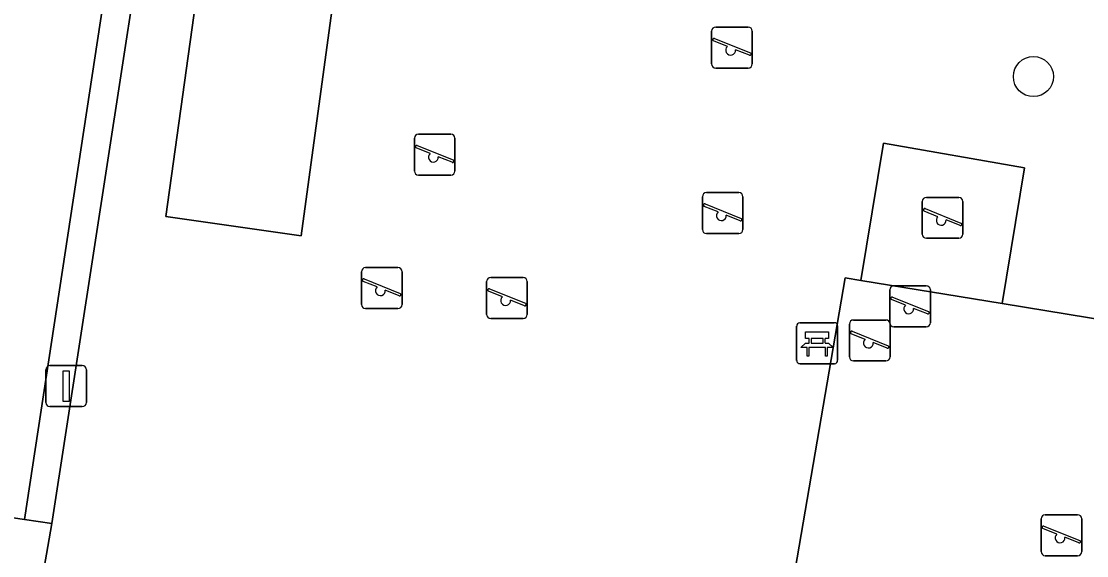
# Model space of a CAD drawing. Extents: x 163008 to 163854, y 382777 to 383982.
# Drawn here: x 163667.4 to 163693.39, y 383151.76 to 383164.81 of the extents above; entities that cross this region are included whole.
import ezdxf

# ---------------------------------------------------------------- set-up
doc = ezdxf.new("R2010")
doc.units = 0
for name, color, linetype in [('IMGEO_Bank', 7, 'Continuous'), ('IMGEO_Boom', 7, 'Continuous'), ('IMGEO_Erf', 7, 'Continuous'), ('IMGEO_Groenvoorziening', 7, 'Continuous'), ('IMGEO_Hek', 7, 'Continuous'), ('IMGEO_Lichtmast', 7, 'Continuous'), ('IMGEO_Rijbaan_lokaal_open', 7, 'Continuous'), ('IMGEO_Speelvoorziening', 7, 'Continuous'), ('IMGEO_Terreindeel_open', 7, 'Continuous'), ('IMGEO_Terreindeel_zand', 7, 'Continuous'), ('IMGEO_Voetpad_open', 7, 'Continuous')]:
    doc.layers.add(name, color=color, linetype=linetype)

msp = doc.modelspace()

# ---------------------------------------------------------------- linework, layer by layer
at = {"layer": 'IMGEO_Bank'}
for p, q in [((163686.313, 383156.525), (163686.313, 383157.366)), ((163686.313, 383157.366), (163686.313, 383156.525)), ((163686.388, 383157.45), (163687.229, 383157.45)), ((163687.229, 383157.45), (163686.388, 383157.45)), ((163687.313, 383157.375), (163687.313, 383156.534)), ((163687.313, 383156.534), (163687.313, 383157.375)), ((163686.622, 383156.956), (163686.622, 383157.062)), ((163686.666, 383157.062), (163686.666, 383156.956)), ((163686.954, 383157.068), (163686.672, 383157.068)), ((163686.96, 383156.956), (163686.96, 383157.062)), ((163687.004, 383157.062), (163687.004, 383156.956)), ((163687.01, 383156.848), (163686.617, 383156.848)), ((163686.672, 383156.95), (163686.954, 383156.95)), ((163687.238, 383156.45), (163686.397, 383156.45)), ((163686.397, 383156.45), (163687.238, 383156.45))]:
    msp.add_line(p, q, dxfattribs=at)
for points in [[(163686.616, 383157.068), (163686.53, 383157.068), (163686.53, 383157.229), (163687.093, 383157.229), (163687.093, 383157.068), (163687.01, 383157.068)], [(163686.56, 383156.848), (163686.418, 383156.848), (163686.53, 383156.95), (163686.616, 383156.95)], [(163686.61, 383156.841), (163686.61, 383156.634), (163686.567, 383156.634), (163686.567, 383156.841)], [(163687.01, 383156.95), (163687.093, 383156.95), (163687.205, 383156.848), (163687.066, 383156.848)], [(163687.06, 383156.841), (163687.06, 383156.634), (163687.016, 383156.634), (163687.016, 383156.841)]]:
    msp.add_lwpolyline(points, dxfattribs=at)
for centre, radius, start, end in [((163686.391, 383157.372), 0.0779, 92.4484, 184.2845), ((163686.391, 383157.372), 0.0779, 92.4484, 184.2845), ((163687.235, 383157.372), 0.0779, 2.4484, 94.2845), ((163687.235, 383157.372), 0.0779, 2.4484, 94.2845), ((163686.615, 383157.061), 0.00671, 2.8957, 87.1043), ((163686.672, 383157.061), 0.00671, 92.8957, 177.1043), ((163686.954, 383157.061), 0.00671, 2.8957, 87.1043), ((163687.011, 383157.061), 0.00671, 92.8957, 177.1043), ((163686.56, 383156.841), 0.00671, 2.8957, 87.1043), ((163686.617, 383156.841), 0.00671, 92.8957, 177.1043), ((163686.615, 383156.957), 0.00671, 272.8957, 357.1043), ((163686.672, 383156.957), 0.00671, 182.8957, 267.1043), ((163686.954, 383156.957), 0.00671, 272.8957, 357.1043), ((163687.011, 383156.957), 0.00671, 182.8957, 267.1043), ((163687.009, 383156.841), 0.00671, 2.8957, 87.1043), ((163687.066, 383156.841), 0.00671, 92.8957, 177.1043), ((163686.391, 383156.528), 0.0779, 182.4484, 274.2845), ((163686.391, 383156.528), 0.0779, 182.4484, 274.2845), ((163687.235, 383156.528), 0.0779, 272.4484, 4.2845), ((163687.235, 383156.528), 0.0779, 272.4484, 4.2845)]:
    msp.add_arc(centre, radius, start, end, dxfattribs=at)
at = {"layer": 'IMGEO_Boom'}
msp.add_circle((163692.089, 383163.458), 0.489, dxfattribs=at)
at = {"layer": 'IMGEO_Erf'}
msp.add_lwpolyline([(163667.475, 383152.649), (163663.431, 383153.242), (163662.806, 383150.344), (163662.378, 383148.355), (163662.182, 383147.445), (163661.558, 383144.547), (163660.933, 383141.648), (163660.309, 383138.75), (163659.685, 383135.851), (163659.06, 383132.953), (163658.436, 383130.054), (163657.812, 383127.156), (163657.187, 383124.257), (163656.563, 383121.359), (163659.481, 383120.653), (163662.455, 383119.934), (163668.146, 383152.551)], close=True, dxfattribs=at)
at = {"layer": 'IMGEO_Groenvoorziening'}
for points in [[(163710.557, 383171.423), (163707.159, 383171.945), (163707.309, 383172.921), (163697.114, 383174.465), (163697.534, 383177.061), (163679.151, 383179.843), (163676.757, 383180.227), (163676.436, 383180.421), (163673.417, 383178.311), (163672.946, 383177.576), (163671.878, 383176.79), (163668.146, 383152.551), (163662.455, 383119.934)], [(163709.143, 383136.114), (163710.043, 383140.891), (163710.71, 383140.812), (163710.903, 383142.385), (163705.183, 383143.105), (163705.058, 383142.375), (163697.27, 383143.697), (163696.871, 383141.268), (163694.034, 383141.748), (163694.442, 383144.178), (163691.335, 383144.705), (163690.913, 383142.289), (163688.087, 383142.768), (163688.467, 383145.192), (163685.301, 383145.73), (163687.5, 383158.546), (163687.878, 383158.484), (163688.432, 383161.835), (163691.874, 383161.228), (163691.324, 383157.918), (163703.568, 383155.908), (163704.183, 383159.603), (163708.725, 383158.876), (163710.557, 383171.423)]]:
    msp.add_lwpolyline(points, dxfattribs=at)
msp.add_lwpolyline([(163674.226, 383159.571), (163670.927, 383160.042), (163672.748, 383173.131), (163676.025, 383172.767)], close=True, dxfattribs=at)
at = {"layer": 'IMGEO_Hek'}
msp.add_lwpolyline([(163668.146, 383152.551), (163671.878, 383176.79), (163672.946, 383177.576), (163673.417, 383178.311), (163676.436, 383180.421), (163676.757, 383180.227), (163679.151, 383179.843), (163697.534, 383177.061), (163726.338, 383172.701), (163723.797, 383155.311), (163727.894, 383154.735), (163725.721, 383140.138), (163725.671, 383139.799), (163714.654, 383068.002), (163651.938, 383093.599), (163652.08, 383093.941), (163660.107, 383112.661)], dxfattribs=at)
at = {"layer": 'IMGEO_Lichtmast'}
for p, q in [((163667.995, 383155.503), (163667.995, 383156.303)), ((163667.995, 383156.303), (163667.995, 383155.503)), ((163668.095, 383156.403), (163668.885, 383156.403)), ((163668.885, 383156.403), (163668.095, 383156.403)), ((163668.985, 383156.303), (163668.985, 383155.503)), ((163668.985, 383155.503), (163668.985, 383156.303)), ((163668.885, 383155.403), (163668.095, 383155.403)), ((163668.095, 383155.403), (163668.885, 383155.403))]:
    msp.add_line(p, q, dxfattribs=at)
msp.add_lwpolyline([(163668.415, 383156.278), (163668.565, 383156.278), (163668.565, 383155.528), (163668.415, 383155.528), (163668.415, 383156.278)], dxfattribs=at)
for centre, start, end in [((163668.095, 383156.303), 90, 180), ((163668.095, 383156.303), 90, 180), ((163668.885, 383156.303), 0, 90), ((163668.885, 383156.303), 360, 90), ((163668.095, 383155.503), 180, 270), ((163668.095, 383155.503), 180, 270), ((163668.885, 383155.503), 270, 0), ((163668.885, 383155.503), 270, 0)]:
    msp.add_arc(centre, 0.1, start, end, dxfattribs=at)
at = {"layer": 'IMGEO_Rijbaan_lokaal_open'}
msp.add_lwpolyline([(163542.236, 383172.265), (163567.427, 383168.507), (163651.335, 383155.72), (163658.206, 383154.673), (163658.136, 383154.035), (163663.431, 383153.242), (163667.475, 383152.649), (163671.164, 383176.895), (163671.375, 383178.333), (163671.627, 383180.045), (163667.228, 383180.698), (163666.553, 383176.284), (163664.116, 383160.362)], dxfattribs=at)
at = {"layer": 'IMGEO_Speelvoorziening'}
for p, q in [((163684.239, 383163.766), (163684.239, 383164.566)), ((163684.239, 383164.566), (163684.239, 383163.766)), ((163684.339, 383164.666), (163685.129, 383164.666)), ((163685.129, 383164.666), (163684.339, 383164.666)), ((163685.229, 383164.566), (163685.229, 383163.766)), ((163685.229, 383163.766), (163685.229, 383164.566)), ((163684.622, 383164.194), (163684.283, 383164.331)), ((163684.308, 383164.391), (163685.184, 383164.038)), ((163685.16, 383163.978), (163684.82, 383164.115)), ((163685.129, 383163.666), (163684.339, 383163.666)), ((163684.339, 383163.666), (163685.129, 383163.666)), ((163676.987, 383161.153), (163676.987, 383161.953)), ((163676.987, 383161.953), (163676.987, 383161.153)), ((163677.087, 383162.053), (163677.877, 383162.053)), ((163677.877, 383162.053), (163677.087, 383162.053)), ((163677.977, 383161.953), (163677.977, 383161.153)), ((163677.977, 383161.153), (163677.977, 383161.953)), ((163677.37, 383161.581), (163677.031, 383161.718)), ((163677.056, 383161.778), (163677.932, 383161.425)), ((163677.908, 383161.365), (163677.568, 383161.502)), ((163677.877, 383161.053), (163677.087, 383161.053)), ((163677.087, 383161.053), (163677.877, 383161.053)), ((163684.113, 383160.625), (163684.903, 383160.625)), ((163684.903, 383160.625), (163684.113, 383160.625)), ((163684.013, 383159.725), (163684.013, 383160.525)), ((163684.013, 383160.525), (163684.013, 383159.725)), ((163685.003, 383160.525), (163685.003, 383159.725)), ((163685.003, 383159.725), (163685.003, 383160.525)), ((163689.377, 383159.61), (163689.377, 383160.41)), ((163689.377, 383160.41), (163689.377, 383159.61)), ((163689.477, 383160.51), (163690.267, 383160.51)), ((163690.267, 383160.51), (163689.477, 383160.51)), ((163690.367, 383160.41), (163690.367, 383159.61)), ((163690.367, 383159.61), (163690.367, 383160.41)), ((163684.396, 383160.153), (163684.057, 383160.29)), ((163684.082, 383160.35), (163684.958, 383159.997)), ((163689.76, 383160.038), (163689.421, 383160.175)), ((163689.446, 383160.235), (163690.322, 383159.882)), ((163684.934, 383159.937), (163684.594, 383160.074)), ((163690.298, 383159.822), (163689.958, 383159.959)), ((163684.903, 383159.625), (163684.113, 383159.625)), ((163684.113, 383159.625), (163684.903, 383159.625)), ((163690.267, 383159.51), (163689.477, 383159.51)), ((163689.477, 383159.51), (163690.267, 383159.51)), ((163675.696, 383157.894), (163675.696, 383158.694)), ((163675.696, 383158.694), (163675.696, 383157.894)), ((163675.796, 383158.794), (163676.586, 383158.794)), ((163676.586, 383158.794), (163675.796, 383158.794)), ((163676.686, 383158.694), (163676.686, 383157.894)), ((163676.686, 383157.894), (163676.686, 383158.694)), ((163678.85, 383158.553), (163679.64, 383158.553)), ((163679.64, 383158.553), (163678.85, 383158.553)), ((163676.079, 383158.322), (163675.74, 383158.459)), ((163675.765, 383158.519), (163676.641, 383158.166)), ((163678.75, 383157.653), (163678.75, 383158.453)), ((163678.75, 383158.453), (163678.75, 383157.653)), ((163679.74, 383158.453), (163679.74, 383157.653)), ((163679.74, 383157.653), (163679.74, 383158.453)), ((163688.684, 383158.351), (163689.474, 383158.351)), ((163689.474, 383158.351), (163688.684, 383158.351)), ((163676.617, 383158.106), (163676.277, 383158.243)), ((163679.133, 383158.081), (163678.794, 383158.218)), ((163678.819, 383158.278), (163679.695, 383157.925)), ((163688.584, 383157.451), (163688.584, 383158.251)), ((163688.584, 383158.251), (163688.584, 383157.451)), ((163688.653, 383158.076), (163689.529, 383157.723)), ((163689.574, 383158.251), (163689.574, 383157.451)), ((163689.574, 383157.451), (163689.574, 383158.251)), ((163676.586, 383157.794), (163675.796, 383157.794)), ((163675.796, 383157.794), (163676.586, 383157.794)), ((163679.671, 383157.865), (163679.331, 383158.002)), ((163688.967, 383157.879), (163688.628, 383158.016)), ((163689.505, 383157.663), (163689.165, 383157.8)), ((163679.64, 383157.553), (163678.85, 383157.553)), ((163678.85, 383157.553), (163679.64, 383157.553)), ((163687.701, 383157.516), (163688.491, 383157.516)), ((163688.491, 383157.516), (163687.701, 383157.516)), ((163687.601, 383156.616), (163687.601, 383157.416)), ((163687.601, 383157.416), (163687.601, 383156.616)), ((163688.591, 383157.416), (163688.591, 383156.616)), ((163688.591, 383156.616), (163688.591, 383157.416)), ((163689.474, 383157.351), (163688.684, 383157.351)), ((163688.684, 383157.351), (163689.474, 383157.351)), ((163687.984, 383157.044), (163687.645, 383157.181)), ((163687.67, 383157.241), (163688.546, 383156.888)), ((163688.522, 383156.828), (163688.182, 383156.965)), ((163688.491, 383156.516), (163687.701, 383156.516)), ((163687.701, 383156.516), (163688.491, 383156.516)), ((163692.277, 383151.862), (163692.277, 383152.662)), ((163692.277, 383152.662), (163692.277, 383151.862)), ((163692.377, 383152.762), (163693.167, 383152.762)), ((163693.167, 383152.762), (163692.377, 383152.762)), ((163693.267, 383152.662), (163693.267, 383151.862)), ((163693.267, 383151.862), (163693.267, 383152.662)), ((163692.66, 383152.29), (163692.321, 383152.427)), ((163692.346, 383152.487), (163693.222, 383152.134)), ((163693.198, 383152.074), (163692.858, 383152.211)), ((163693.167, 383151.762), (163692.377, 383151.762)), ((163692.377, 383151.762), (163693.167, 383151.762))]:
    msp.add_line(p, q, dxfattribs=at)
for centre, radius, start, end in [((163684.339, 383164.566), 0.1, 90, 180), ((163684.339, 383164.566), 0.1, 90, 180), ((163685.129, 383164.566), 0.1, 0, 90), ((163685.129, 383164.566), 0.1, 360, 90), ((163684.296, 383164.361), 0.0327, 68.078, 248.078), ((163684.701, 383164.104), 0.12, 130.9928, 5.1632), ((163685.172, 383164.008), 0.0327, 248.078, 68.078), ((163684.339, 383163.766), 0.1, 180, 270), ((163684.339, 383163.766), 0.1, 180, 270), ((163685.129, 383163.766), 0.1, 270, 0), ((163685.129, 383163.766), 0.1, 270, 0), ((163677.087, 383161.953), 0.1, 90, 180), ((163677.087, 383161.953), 0.1, 90, 180), ((163677.877, 383161.953), 0.1, 0, 90), ((163677.877, 383161.953), 0.1, 360, 90), ((163677.044, 383161.748), 0.0327, 68.078, 248.078), ((163677.449, 383161.491), 0.12, 130.9928, 5.1632), ((163677.92, 383161.395), 0.0327, 248.078, 68.078), ((163677.087, 383161.153), 0.1, 180, 270), ((163677.087, 383161.153), 0.1, 180, 270), ((163677.877, 383161.153), 0.1, 270, 0), ((163677.877, 383161.153), 0.1, 270, 0), ((163684.113, 383160.525), 0.1, 90, 180), ((163684.113, 383160.525), 0.1, 90, 180), ((163684.903, 383160.525), 0.1, 0, 90), ((163684.903, 383160.525), 0.1, 360, 90), ((163689.477, 383160.41), 0.1, 90, 180), ((163689.477, 383160.41), 0.1, 90, 180), ((163690.267, 383160.41), 0.1, 0, 90), ((163690.267, 383160.41), 0.1, 360, 90), ((163684.07, 383160.32), 0.0327, 68.078, 248.078), ((163684.475, 383160.063), 0.12, 130.9928, 5.1632), ((163689.434, 383160.205), 0.0327, 68.078, 248.078), ((163684.946, 383159.967), 0.0327, 248.078, 68.078), ((163689.839, 383159.948), 0.12, 130.9928, 5.1632), ((163690.31, 383159.852), 0.0327, 248.078, 68.078), ((163684.113, 383159.725), 0.1, 180, 270), ((163684.113, 383159.725), 0.1, 180, 270), ((163684.903, 383159.725), 0.1, 270, 0), ((163684.903, 383159.725), 0.1, 270, 0), ((163689.477, 383159.61), 0.1, 180, 270), ((163689.477, 383159.61), 0.1, 180, 270), ((163690.267, 383159.61), 0.1, 270, 0), ((163690.267, 383159.61), 0.1, 270, 0), ((163675.796, 383158.694), 0.1, 90, 180), ((163675.796, 383158.694), 0.1, 90, 180), ((163676.586, 383158.694), 0.1, 0, 90), ((163676.586, 383158.694), 0.1, 360, 90), ((163678.85, 383158.453), 0.1, 90, 180), ((163678.85, 383158.453), 0.1, 90, 180), ((163679.64, 383158.453), 0.1, 0, 90), ((163679.64, 383158.453), 0.1, 360, 90), ((163675.753, 383158.489), 0.0327, 68.078, 248.078), ((163676.158, 383158.232), 0.12, 130.9928, 5.1632), ((163688.684, 383158.251), 0.1, 90, 180), ((163688.684, 383158.251), 0.1, 90, 180), ((163689.474, 383158.251), 0.1, 0, 90), ((163689.474, 383158.251), 0.1, 360, 90), ((163676.629, 383158.136), 0.0327, 248.078, 68.078), ((163678.807, 383158.248), 0.0327, 68.078, 248.078), ((163679.212, 383157.991), 0.12, 130.9928, 5.1632), ((163688.641, 383158.046), 0.0327, 68.078, 248.078), ((163675.796, 383157.894), 0.1, 180, 270), ((163675.796, 383157.894), 0.1, 180, 270), ((163676.586, 383157.894), 0.1, 270, 0), ((163676.586, 383157.894), 0.1, 270, 0), ((163679.683, 383157.895), 0.0327, 248.078, 68.078), ((163689.046, 383157.789), 0.12, 130.9928, 5.1632), ((163678.85, 383157.653), 0.1, 180, 270), ((163678.85, 383157.653), 0.1, 180, 270), ((163679.64, 383157.653), 0.1, 270, 0), ((163679.64, 383157.653), 0.1, 270, 0), ((163687.701, 383157.416), 0.1, 90, 180), ((163687.701, 383157.416), 0.1, 90, 180), ((163688.491, 383157.416), 0.1, 0, 90), ((163688.491, 383157.416), 0.1, 360, 90), ((163689.517, 383157.693), 0.0327, 248.078, 68.078), ((163688.684, 383157.451), 0.1, 180, 270), ((163688.684, 383157.451), 0.1, 180, 270), ((163689.474, 383157.451), 0.1, 270, 0), ((163689.474, 383157.451), 0.1, 270, 0), ((163687.658, 383157.211), 0.0327, 68.078, 248.078), ((163688.063, 383156.954), 0.12, 130.9928, 5.1632), ((163688.534, 383156.858), 0.0327, 248.078, 68.078), ((163687.701, 383156.616), 0.1, 180, 270), ((163687.701, 383156.616), 0.1, 180, 270), ((163688.491, 383156.616), 0.1, 270, 0), ((163688.491, 383156.616), 0.1, 270, 0), ((163692.377, 383152.662), 0.1, 90, 180), ((163692.377, 383152.662), 0.1, 90, 180), ((163693.167, 383152.662), 0.1, 0, 90), ((163693.167, 383152.662), 0.1, 360, 90), ((163692.334, 383152.457), 0.0327, 68.078, 248.078), ((163692.739, 383152.2), 0.12, 130.9928, 5.1632), ((163693.21, 383152.104), 0.0327, 248.078, 68.078), ((163692.377, 383151.862), 0.1, 180, 270), ((163692.377, 383151.862), 0.1, 180, 270), ((163693.167, 383151.862), 0.1, 270, 0), ((163693.167, 383151.862), 0.1, 270, 0)]:
    msp.add_arc(centre, radius, start, end, dxfattribs=at)
at = {"layer": 'IMGEO_Terreindeel_open'}
msp.add_lwpolyline([(163687.878, 383158.484), (163691.324, 383157.918), (163691.874, 383161.228), (163688.432, 383161.835)], close=True, dxfattribs=at)
at = {"layer": 'IMGEO_Terreindeel_zand'}
for points in [[(163674.226, 383159.571), (163676.025, 383172.767), (163672.748, 383173.131), (163670.927, 383160.042)], [(163707.268, 383155.3), (163703.568, 383155.908), (163691.324, 383157.918), (163687.878, 383158.484), (163687.5, 383158.546), (163685.301, 383145.73), (163688.467, 383145.192), (163691.335, 383144.705), (163694.442, 383144.178), (163697.27, 383143.697), (163705.058, 383142.375), (163705.183, 383143.105)]]:
    msp.add_lwpolyline(points, close=True, dxfattribs=at)
at = {"layer": 'IMGEO_Voetpad_open'}
msp.add_lwpolyline([(163673.417, 383178.311), (163671.717, 383180.628), (163671.627, 383180.045), (163671.375, 383178.333), (163671.164, 383176.895), (163667.475, 383152.649), (163668.146, 383152.551), (163671.878, 383176.79), (163672.946, 383177.576)], close=True, dxfattribs=at)

doc.saveas('drawing.dxf')
